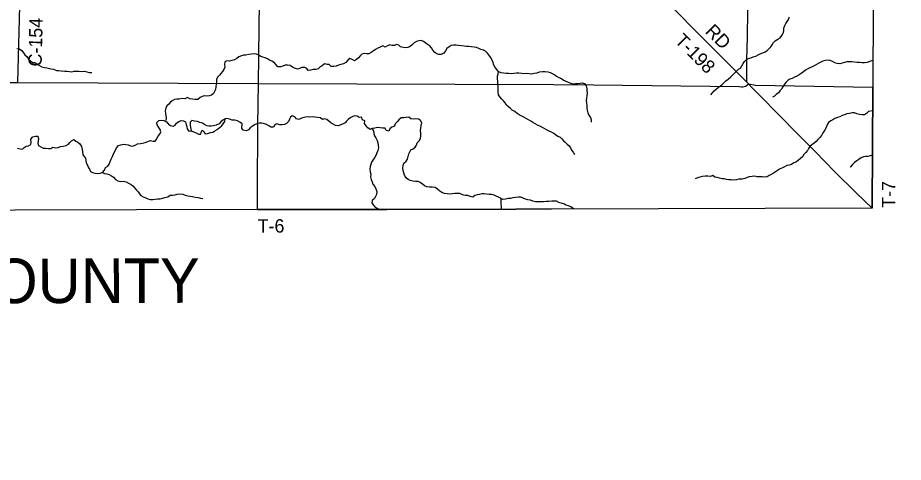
# Model space of a CAD drawing. Extents: x 1857828 to 2277390, y 930619 to 1324581.
# Drawn here: x 2094171 to 2114059, y 1160303 to 1170281 of the extents above; entities that cross this region are included whole.
import ezdxf

# ---------------------------------------------------------------- set-up
doc = ezdxf.new("R2010")
doc.units = 0
for name, color, linetype in [('GM_X_Adjacent_County', 7, 'Continuous'), ('GM_X_Adjacent_County_Text', 7, 'Continuous'), ('GM_X_County', 7, 'Continuous'), ('GM_X_County_Road', 7, 'Continuous'), ('GM_X_County_Road_Text', 7, 'Continuous'), ('GM_X_Minor_Lake', 7, 'Continuous'), ('GM_X_Minor_River', 7, 'Continuous'), ('GM_X_State_Route', 7, 'Continuous'), ('GM_X_Township', 7, 'Continuous'), ('GM_X_Township_Road', 7, 'Continuous'), ('GM_X_Township_Road_Text', 7, 'Continuous')]:
    doc.layers.add(name, color=color, linetype=linetype)

msp = doc.modelspace()

# ---------------------------------------------------------------- linework, layer by layer
at = {"layer": 'GM_X_Adjacent_County'}
msp.add_lwpolyline([(2117908, 1193445), (2113523, 1193411), (2113466, 1188070), (2113428, 1184374), (2113417, 1179845), (2113408, 1176168), (2113399, 1174227), (2113372, 1168723), (2113358, 1166008), (2106159, 1165987), (2105360, 1165986), (2099554, 1165974), (2091388, 1165958), (2088816, 1165953), (2086130, 1165948), (2086087, 1161432), (2086019, 1154363)], dxfattribs=at)
at = {"layer": 'GM_X_County'}
msp.add_lwpolyline([(2117908, 1193445), (2113523, 1193411), (2113466, 1188070), (2113428, 1184374), (2113417, 1179845), (2113408, 1176168), (2113399, 1174227), (2113372, 1168723), (2113358, 1166008), (2106159, 1165987), (2105360, 1165986), (2099554, 1165974), (2091388, 1165958), (2088816, 1165953), (2086130, 1165948), (2086087, 1161432), (2086019, 1154363)], dxfattribs=at)
at = {"layer": 'GM_X_County_Road'}
msp.add_lwpolyline([(2094175, 1168829), (2094276, 1172836), (2094289, 1174402), (2094282, 1175640), (2094381, 1179825)], dxfattribs=at)
at = {"layer": 'GM_X_Minor_Lake'}
for points in [[(2098694, 1167900), (2098630, 1167868), (2098570, 1167857), (2098517, 1167845), (2098465, 1167849), (2098415, 1167855), (2098366, 1167888), (2098322, 1167916), (2098264, 1167930), (2098210, 1167951), (2098141, 1167963), (2098085, 1167973), (2098045, 1167935), (2098047, 1167873), (2098050, 1167821), (2098063, 1167744)], [(2098063, 1167744), (2098121, 1167722), (2098175, 1167698), (2098231, 1167671), (2098287, 1167665), (2098290, 1167715), (2098316, 1167761), (2098354, 1167725), (2098382, 1167677), (2098434, 1167684), (2098501, 1167702), (2098553, 1167716), (2098599, 1167744), (2098652, 1167776), (2098704, 1167820), (2098749, 1167850), (2098783, 1167898), (2098821, 1167950), (2098830, 1168010), (2098781, 1167982), (2098733, 1167948), (2098694, 1167900)]]:
    msp.add_lwpolyline(points, dxfattribs=at)
at = {"layer": 'GM_X_Minor_River'}
for points in [[(2109739, 1168551), (2109772, 1168592), (2109811, 1168641), (2109866, 1168686), (2109911, 1168724), (2109953, 1168753), (2109994, 1168784), (2110035, 1168827), (2110077, 1168862), (2110128, 1168899), (2110183, 1168957), (2110228, 1168996), (2110271, 1169037), (2110312, 1169082), (2110362, 1169125), (2110407, 1169146), (2110434, 1169201), (2110463, 1169252), (2110490, 1169295), (2110535, 1169340), (2110585, 1169363), (2110635, 1169384), (2110686, 1169404), (2110746, 1169421), (2110802, 1169446), (2110847, 1169468), (2110907, 1169491), (2110955, 1169514), (2110998, 1169541), (2111047, 1169592), (2111087, 1169629), (2111116, 1169674), (2111145, 1169723), (2111184, 1169760), (2111243, 1169800), (2111297, 1169829), (2111332, 1169880), (2111363, 1169933), (2111375, 1169989), (2111378, 1170044), (2111399, 1170109), (2111424, 1170153), (2111453, 1170196), (2111478, 1170243), (2111505, 1170300)], [(2106160, 1167712), (2106106, 1167734), (2106058, 1167761), (2106007, 1167789), (2105953, 1167815), (2105895, 1167846), (2105847, 1167872), (2105795, 1167900), (2105740, 1167929), (2105696, 1167959), (2105640, 1167991), (2105588, 1168018), (2105535, 1168048), (2105481, 1168077), (2105435, 1168103), (2105389, 1168135), (2105333, 1168174), (2105278, 1168206), (2105238, 1168244), (2105198, 1168275), (2105150, 1168319), (2105116, 1168368), (2105078, 1168418), (2105044, 1168456), (2104996, 1168505), (2104968, 1168553), (2104960, 1168611), (2104960, 1168670), (2104960, 1168736), (2104956, 1168790), (2104955, 1168848), (2104947, 1168915), (2104945, 1168969), (2104959, 1169023), (2104971, 1169073), (2104925, 1169130), (2104885, 1169176), (2104859, 1169233), (2104847, 1169283), (2104821, 1169333), (2104797, 1169386), (2104765, 1169428), (2104723, 1169482), (2104677, 1169527), (2104629, 1169555), (2104575, 1169567), (2104526, 1169590), (2104476, 1169610), (2104420, 1169620), (2104355, 1169631), (2104305, 1169633), (2104249, 1169637), (2104199, 1169641), (2104140, 1169648), (2104072, 1169658), (2104020, 1169664), (2103961, 1169667), (2103903, 1169657), (2103858, 1169625), (2103810, 1169589), (2103776, 1169539), (2103743, 1169487), (2103683, 1169455), (2103631, 1169459), (2103582, 1169473), (2103536, 1169502), (2103496, 1169550), (2103464, 1169605), (2103422, 1169655), (2103374, 1169681), (2103334, 1169712), (2103285, 1169746), (2103231, 1169770), (2103177, 1169763), (2103127, 1169747), (2103074, 1169717), (2103030, 1169673), (2102983, 1169637), (2102929, 1169615), (2102877, 1169609), (2102826, 1169611), (2102770, 1169626), (2102732, 1169666), (2102678, 1169682), (2102631, 1169659), (2102581, 1169659), (2102529, 1169671), (2102474, 1169647), (2102422, 1169617), (2102372, 1169648), (2102311, 1169620), (2102261, 1169598), (2102204, 1169570), (2102154, 1169530), (2102112, 1169500), (2102059, 1169472), (2102005, 1169468), (2101953, 1169475), (2101900, 1169461), (2101864, 1169425), (2101822, 1169379)], [(2094151, 1169588), (2094207, 1169580), (2094263, 1169542), (2094299, 1169491), (2094333, 1169451), (2094374, 1169409), (2094414, 1169352), (2094460, 1169310), (2094504, 1169275), (2094558, 1169273), (2094608, 1169239), (2094661, 1169210), (2094713, 1169180), (2094769, 1169164), (2094825, 1169153), (2094918, 1169135), (2094978, 1169125), (2095039, 1169096), (2095097, 1169098), (2095147, 1169090), (2095226, 1169083), (2095276, 1169085), (2095332, 1169075), (2095383, 1169070), (2095441, 1169082), (2095491, 1169080), (2095541, 1169080), (2095606, 1169073), (2095668, 1169081), (2095727, 1169063), (2095781, 1169051), (2095833, 1169048)], [(2101822, 1169379), (2101783, 1169341), (2101735, 1169317), (2101685, 1169343), (2101630, 1169364), (2101586, 1169330), (2101538, 1169278), (2101489, 1169246), (2101429, 1169232), (2101374, 1169218), (2101324, 1169194), (2101274, 1169184), (2101211, 1169187), (2101167, 1169231), (2101117, 1169229), (2101059, 1169244), (2101012, 1169204), (2100966, 1169178), (2100922, 1169134), (2100869, 1169118), (2100809, 1169120), (2100752, 1169102), (2100692, 1169093), (2100662, 1169145), (2100616, 1169165), (2100555, 1169164), (2100503, 1169144), (2100453, 1169130), (2100388, 1169152), (2100340, 1169173), (2100290, 1169211), (2100230, 1169215), (2100175, 1169218), (2100123, 1169196), (2100069, 1169178), (2100012, 1169176), (2099976, 1169226), (2099938, 1169271), (2099880, 1169305), (2099826, 1169326), (2099777, 1169362), (2099727, 1169378), (2099679, 1169397), (2099631, 1169413), (2099585, 1169441), (2099536, 1169464), (2099478, 1169470), (2099420, 1169462), (2099363, 1169456), (2099297, 1169443), (2099245, 1169439), (2099194, 1169429), (2099138, 1169403), (2099089, 1169365), (2099039, 1169339), (2098983, 1169319), (2098928, 1169306), (2098868, 1169316), (2098820, 1169288), (2098815, 1169230), (2098819, 1169171), (2098797, 1169117), (2098769, 1169071), (2098736, 1169031), (2098700, 1168995), (2098662, 1168951), (2098639, 1168899), (2098633, 1168847), (2098625, 1168787), (2098619, 1168730), (2098614, 1168672), (2098594, 1168622), (2098568, 1168578), (2098523, 1168542), (2098473, 1168526), (2098419, 1168520), (2098362, 1168525), (2098312, 1168511), (2098266, 1168487), (2098219, 1168447), (2098157, 1168447), (2098097, 1168451), (2098038, 1168462), (2097982, 1168488), (2097924, 1168464), (2097863, 1168467), (2097799, 1168451), (2097741, 1168451), (2097690, 1168447), (2097636, 1168419), (2097597, 1168381), (2097565, 1168339), (2097523, 1168305), (2097498, 1168249), (2097480, 1168189), (2097488, 1168135), (2097494, 1168078), (2097508, 1168026), (2097496, 1167976)], [(2113379, 1169332), (2113308, 1169298), (2113247, 1169276), (2113191, 1169271), (2113132, 1169272), (2113078, 1169275), (2113026, 1169276), (2112965, 1169284), (2112907, 1169293), (2112847, 1169290), (2112795, 1169289), (2112741, 1169278), (2112687, 1169258), (2112635, 1169245), (2112575, 1169250), (2112522, 1169269), (2112469, 1169298), (2112419, 1169319), (2112364, 1169330), (2112310, 1169324), (2112254, 1169309), (2112207, 1169284), (2112159, 1169259), (2112108, 1169230), (2112056, 1169204), (2112010, 1169181), (2111961, 1169154), (2111913, 1169133), (2111864, 1169102), (2111816, 1169065), (2111765, 1169031), (2111724, 1168996), (2111666, 1168971), (2111618, 1168950), (2111563, 1168920), (2111513, 1168903), (2111470, 1168870), (2111424, 1168831), (2111391, 1168788), (2111356, 1168727), (2111321, 1168678), (2111286, 1168637), (2111253, 1168594), (2111208, 1168557), (2111167, 1168520), (2111121, 1168499)], [(2104971, 1169073), (2105024, 1169055), (2105082, 1169047), (2105142, 1169040), (2105197, 1169036), (2105251, 1169032), (2105311, 1169034), (2105374, 1169041), (2105428, 1169041), (2105492, 1169037), (2105551, 1169031), (2105601, 1169034), (2105655, 1169030), (2105712, 1169020), (2105768, 1169040), (2105840, 1169045), (2105893, 1169067), (2105953, 1169073), (2106011, 1169071), (2106076, 1169068), (2106128, 1169054)], [(2106128, 1169054), (2106186, 1169025), (2106231, 1168997), (2106274, 1168970), (2106327, 1168943), (2106380, 1168914), (2106431, 1168881), (2106481, 1168856), (2106536, 1168837), (2106585, 1168816), (2106641, 1168801), (2106695, 1168807), (2106750, 1168808), (2106804, 1168813), (2106854, 1168822), (2106906, 1168795), (2106934, 1168751), (2106951, 1168694), (2106956, 1168641), (2106959, 1168587), (2106953, 1168537), (2106946, 1168476), (2106941, 1168424), (2106948, 1168368), (2106954, 1168314), (2106955, 1168258), (2106960, 1168203), (2106976, 1168143), (2106999, 1168094), (2107032, 1168040), (2107050, 1167992), (2107051, 1167936)], [(2102446, 1167753), (2102424, 1167803), (2102372, 1167803), (2102312, 1167812), (2102251, 1167816), (2102193, 1167804), (2102133, 1167794), (2102084, 1167774), (2102034, 1167809), (2101998, 1167857), (2101962, 1167908), (2101964, 1167964), (2101912, 1167990), (2101892, 1168047), (2101840, 1168045), (2101791, 1168073), (2101741, 1168081), (2101695, 1168061), (2101650, 1168038), (2101600, 1168008), (2101558, 1167960), (2101525, 1167920), (2101479, 1167896), (2101425, 1167876), (2101368, 1167858), (2101308, 1167862), (2101252, 1167893), (2101205, 1167923), (2101159, 1167961), (2101113, 1167998), (2101063, 1168012), (2101013, 1167998), (2100968, 1168035), (2100906, 1168039), (2100842, 1168047), (2100783, 1168054), (2100727, 1168052), (2100669, 1168054), (2100596, 1168044), (2100542, 1168024), (2100481, 1167995), (2100429, 1168009), (2100395, 1168055), (2100337, 1168080), (2100294, 1168050), (2100274, 1168002), (2100254, 1167949), (2100209, 1167905), (2100161, 1167882), (2100105, 1167878), (2100054, 1167874), (2099992, 1167900), (2099948, 1167874), (2099915, 1167822), (2099855, 1167823), (2099807, 1167855), (2099759, 1167883), (2099710, 1167900), (2099652, 1167912), (2099602, 1167914), (2099543, 1167898), (2099489, 1167875), (2099435, 1167839), (2099392, 1167811), (2099352, 1167767), (2099300, 1167741), (2099237, 1167759), (2099207, 1167801), (2099210, 1167896), (2099159, 1167934), (2099109, 1167967), (2099045, 1167981), (2098988, 1167985), (2098930, 1168002), (2098870, 1168020), (2098829, 1168010)], [(2106163, 1166161), (2106101, 1166157), (2106041, 1166157), (2105982, 1166150), (2105918, 1166152), (2105851, 1166150), (2105797, 1166148), (2105743, 1166161), (2105685, 1166189), (2105630, 1166193), (2105574, 1166212), (2105522, 1166234), (2105467, 1166254), (2105415, 1166257), (2105349, 1166247), (2105292, 1166235), (2105236, 1166227), (2105186, 1166220), (2105129, 1166212), (2105069, 1166198), (2105011, 1166228), (2104966, 1166255), (2104916, 1166275), (2104868, 1166297), (2104812, 1166316), (2104757, 1166316), (2104701, 1166320), (2104643, 1166326), (2104592, 1166329), (2104542, 1166317), (2104490, 1166307), (2104437, 1166289), (2104395, 1166255), (2104331, 1166272), (2104281, 1166290), (2104218, 1166290), (2104160, 1166306), (2104102, 1166335), (2104049, 1166335), (2103991, 1166333), (2103931, 1166328), (2103874, 1166324), (2103816, 1166326), (2103754, 1166338), (2103699, 1166361), (2103651, 1166391), (2103599, 1166436), (2103543, 1166470), (2103482, 1166480), (2103422, 1166481), (2103362, 1166483), (2103309, 1166511), (2103259, 1166546), (2103209, 1166580), (2103161, 1166606), (2103107, 1166609), (2103046, 1166611), (2102984, 1166631), (2102938, 1166652), (2102894, 1166690), (2102860, 1166744), (2102842, 1166799), (2102824, 1166853), (2102822, 1166907), (2102828, 1166963), (2102846, 1167018), (2102893, 1167060), (2102923, 1167108), (2102937, 1167170), (2102952, 1167226), (2102974, 1167272), (2103002, 1167318), (2103053, 1167340), (2103099, 1167374), (2103129, 1167420), (2103141, 1167476), (2103186, 1167518), (2103218, 1167574), (2103222, 1167627), (2103221, 1167683), (2103219, 1167747), (2103221, 1167799), (2103233, 1167856), (2103247, 1167920), (2103219, 1167972), (2103171, 1168005), (2103107, 1168015), (2103057, 1168005), (2102998, 1168011), (2102954, 1168048), (2102896, 1168044), (2102843, 1168036), (2102785, 1168032), (2102733, 1167992), (2102694, 1167944), (2102646, 1167900), (2102630, 1167844), (2102573, 1167822), (2102527, 1167790), (2102503, 1167736), (2102446, 1167753)], [(2113373, 1168191), (2113276, 1168176), (2113231, 1168133), (2113186, 1168104), (2113133, 1168104), (2113075, 1168109), (2113019, 1168122), (2112960, 1168143), (2112910, 1168144), (2112854, 1168134), (2112794, 1168121), (2112738, 1168104), (2112686, 1168083), (2112637, 1168059), (2112583, 1168040), (2112525, 1168021), (2112480, 1167992), (2112432, 1167969), (2112381, 1167933), (2112358, 1167889), (2112335, 1167840), (2112314, 1167789), (2112285, 1167736), (2112254, 1167695), (2112223, 1167638), (2112184, 1167593), (2112143, 1167550), (2112104, 1167503), (2112058, 1167462), (2112007, 1167431), (2111960, 1167390), (2111929, 1167347), (2111906, 1167300), (2111870, 1167257), (2111825, 1167210), (2111792, 1167159), (2111749, 1167122), (2111706, 1167085), (2111661, 1167045), (2111603, 1167022), (2111549, 1166989), (2111496, 1166974), (2111444, 1166964), (2111388, 1166935), (2111343, 1166910), (2111281, 1166882), (2111232, 1166849), (2111188, 1166820), (2111143, 1166791), (2111093, 1166762), (2111047, 1166739), (2111002, 1166710), (2110944, 1166706), (2110890, 1166709), (2110827, 1166708), (2110775, 1166713), (2110725, 1166722), (2110663, 1166716), (2110600, 1166707), (2110553, 1166692), (2110501, 1166673), (2110439, 1166655), (2110369, 1166656), (2110311, 1166646), (2110253, 1166637), (2110197, 1166640), (2110144, 1166645), (2110092, 1166652), (2110039, 1166663), (2109989, 1166666), (2109929, 1166680), (2109878, 1166693), (2109828, 1166706), (2109781, 1166739), (2109729, 1166720), (2109669, 1166725), (2109608, 1166724), (2109546, 1166720), (2109490, 1166703), (2109437, 1166690), (2109383, 1166664)], [(2096074, 1166811), (2096120, 1166861), (2096142, 1166919), (2096197, 1166949), (2096223, 1166997), (2096247, 1167053), (2096270, 1167106), (2096290, 1167152), (2096316, 1167206), (2096337, 1167254), (2096365, 1167310), (2096393, 1167364), (2096436, 1167412), (2096486, 1167428), (2096548, 1167442), (2096599, 1167432), (2096653, 1167425), (2096703, 1167409), (2096759, 1167399), (2096812, 1167419), (2096864, 1167454), (2096925, 1167458), (2096977, 1167468), (2097037, 1167478), (2097096, 1167502), (2097152, 1167525), (2097210, 1167513), (2097261, 1167513), (2097299, 1167563), (2097321, 1167613), (2097362, 1167667), (2097384, 1167717), (2097368, 1167776), (2097344, 1167820), (2097302, 1167878), (2097296, 1167933), (2097337, 1167977), (2097397, 1167982), (2097451, 1167972), (2097510, 1167944), (2097554, 1167893), (2097604, 1167863), (2097664, 1167847), (2097709, 1167871), (2097739, 1167917), (2097787, 1167955), (2097840, 1167974), (2097892, 1167968), (2097936, 1167942), (2097954, 1167885), (2097968, 1167835), (2097980, 1167785), (2098016, 1167733), (2098066, 1167744)], [(2102126, 1167792), (2102122, 1167800), (2102158, 1167742), (2102168, 1167678), (2102180, 1167627), (2102216, 1167585), (2102246, 1167529), (2102262, 1167472), (2102266, 1167420), (2102276, 1167362), (2102262, 1167303), (2102239, 1167251), (2102221, 1167201), (2102181, 1167139), (2102148, 1167085), (2102116, 1167039), (2102098, 1166989), (2102086, 1166939), (2102081, 1166884), (2102087, 1166820), (2102099, 1166768), (2102091, 1166710), (2102111, 1166653), (2102129, 1166599), (2102149, 1166545), (2102189, 1166494), (2102217, 1166442), (2102233, 1166379), (2102232, 1166317), (2102206, 1166265), (2102180, 1166221), (2102135, 1166177), (2102121, 1166127), (2102155, 1166078), (2102193, 1166038), (2102281, 1165981)], [(2106160, 1167712), (2106213, 1167693), (2106252, 1167657), (2106303, 1167626), (2106350, 1167599), (2106389, 1167566), (2106432, 1167521), (2106469, 1167485), (2106510, 1167442), (2106553, 1167405), (2106584, 1167363), (2106610, 1167312), (2106647, 1167262), (2106676, 1167214)], [(2094224, 1167338), (2094279, 1167334), (2094319, 1167372), (2094363, 1167401), (2094416, 1167407), (2094462, 1167437), (2094470, 1167491), (2094468, 1167556), (2094513, 1167608), (2094569, 1167622), (2094624, 1167625), (2094635, 1167573), (2094631, 1167519), (2094621, 1167465), (2094641, 1167416), (2094687, 1167382), (2094739, 1167352), (2094806, 1167351), (2094860, 1167343), (2094918, 1167343), (2094963, 1167373), (2095019, 1167364), (2095079, 1167368), (2095134, 1167388), (2095194, 1167396), (2095257, 1167414), (2095309, 1167441), (2095339, 1167483), (2095378, 1167521), (2095432, 1167549), (2095478, 1167513), (2095524, 1167487), (2095567, 1167450), (2095601, 1167390), (2095618, 1167323), (2095626, 1167269), (2095632, 1167215), (2095656, 1167171), (2095692, 1167130), (2095700, 1167078), (2095706, 1167022), (2095736, 1166973), (2095756, 1166925), (2095784, 1166881), (2095802, 1166828), (2095854, 1166804), (2095905, 1166790), (2095971, 1166783), (2096023, 1166795), (2096074, 1166811), (2096120, 1166783), (2096170, 1166781), (2096222, 1166760), (2096277, 1166732), (2096325, 1166700), (2096369, 1166653), (2096419, 1166623), (2096469, 1166604), (2096548, 1166610), (2096608, 1166596), (2096662, 1166571), (2096717, 1166541), (2096759, 1166505), (2096801, 1166456), (2096839, 1166412), (2096877, 1166374), (2096907, 1166329), (2096939, 1166289), (2096991, 1166259), (2097046, 1166242), (2097094, 1166216), (2097146, 1166204), (2097206, 1166203), (2097257, 1166211), (2097309, 1166217), (2097371, 1166215), (2097422, 1166232), (2097474, 1166248), (2097541, 1166264), (2097597, 1166296), (2097649, 1166300), (2097706, 1166306), (2097754, 1166323), (2097808, 1166329), (2097879, 1166323), (2097935, 1166296), (2097989, 1166286), (2098046, 1166278), (2098100, 1166268), (2098156, 1166257), (2098221, 1166243), (2098277, 1166231), (2098329, 1166224)], [(2094166, 1167356), (2094224, 1167338)], [(2113366, 1167193), (2113316, 1167182), (2113264, 1167169), (2113214, 1167165), (2113164, 1167156), (2113114, 1167139), (2113064, 1167098), (2113014, 1167067), (2112964, 1167034), (2112916, 1166984), (2112870, 1166934), (2112866, 1166921)], [(2113368, 1167191), (2113364, 1167191)], [(2105033, 1165987), (2105034, 1166039), (2105028, 1166100), (2105025, 1166221)], [(2106651, 1165989), (2106595, 1166035), (2106543, 1166056), (2106482, 1166071), (2106433, 1166106), (2106373, 1166121), (2106320, 1166136), (2106271, 1166167), (2106163, 1166161)]]:
    msp.add_lwpolyline(points, dxfattribs=at)
at = {"layer": 'GM_X_State_Route'}
for points in [[(2110617, 1168759), (2110580, 1168797), (2110542, 1168835), (2110545, 1169339), (2110560, 1169849), (2110571, 1170421), (2110579, 1171100), (2110586, 1171824), (2110600, 1172605), (2110613, 1173392), (2110621, 1174089), (2110623, 1174228), (2110632, 1174826), (2110640, 1175615), (2110647, 1176448), (2110655, 1177194), (2110662, 1177867), (2110672, 1178582), (2110679, 1179256), (2110690, 1179717)], [(2099554, 1165974), (2099554, 1166408), (2099557, 1166903), (2099562, 1167371), (2099566, 1167856), (2099573, 1168342), (2099578, 1168804), (2099587, 1169420), (2099595, 1170066), (2099602, 1170614), (2099611, 1171172), (2099618, 1171770), (2099627, 1172390), (2099633, 1172948), (2099644, 1173578), (2099651, 1174341), (2099664, 1174946), (2099675, 1175657), (2099687, 1176337), (2099699, 1176949), (2099704, 1177555), (2099710, 1178238), (2099721, 1178838), (2099749, 1179501)], [(2113358, 1166008), (2112999, 1166348), (2112517, 1166833), (2112083, 1167276), (2111689, 1167670), (2111272, 1168097), (2110822, 1168548), (2110623, 1168752), (2110617, 1168759)]]:
    msp.add_lwpolyline(points, dxfattribs=at)
at = {"layer": 'GM_X_Township'}
msp.add_lwpolyline([(2093891, 1193316), (2095200, 1193326), (2099954, 1193351), (2100046, 1193351), (2105448, 1193382), (2110914, 1193413), (2113523, 1193411), (2113466, 1188070), (2113428, 1184374), (2113417, 1179845), (2113408, 1176168), (2113399, 1174227), (2113372, 1168723), (2113358, 1166008), (2106159, 1165987), (2105360, 1165986), (2099554, 1165974), (2091388, 1165958)], dxfattribs=at)
at = {"layer": 'GM_X_Township_Road'}
for points in [[(2110542, 1168835), (2105104, 1174294)], [(2093701, 1168830), (2093701, 1168830), (2094175, 1168829)], [(2094175, 1168829), (2099578, 1168804)], [(2099578, 1168804), (2106206, 1168783), (2107099, 1168773), (2107100, 1168773)], [(2107100, 1168773), (2110373, 1168735), (2110426, 1168733), (2110458, 1168733), (2110484, 1168737), (2110512, 1168743), (2110532, 1168753), (2110580, 1168797)], [(2110580, 1168797), (2110737, 1168769), (2113372, 1168723)], [(2113358, 1166008), (2113372, 1168723)], [(2099554, 1165974), (2102457, 1165980)], [(2102457, 1165980), (2105360, 1165986)]]:
    msp.add_lwpolyline(points, dxfattribs=at)

# ---------------------------------------------------------------- texts
at = {"layer": 'GM_X_Adjacent_County_Text'}
msp.add_text('MEDINA COUNTY', height=1000, rotation=0.1226, dxfattribs=at).set_placement((2087043, 1163859))
at = {"layer": 'GM_X_County_Road_Text'}
msp.add_text('C-154', height=300, rotation=88.6227, dxfattribs=at).set_placement((2094708, 1169183))
at = {"layer": 'GM_X_Township_Road_Text'}
for s, rotation, p in [('RD', 314.6487, (2109594, 1169958)), ('T-198', 315, (2108911, 1169743)), ('T-7', 90, (2113878, 1166014)), ('T-6', 0, (2099559, 1165459))]:
    msp.add_text(s, height=300, rotation=rotation, dxfattribs=at).set_placement(p)

doc.saveas('drawing.dxf')
